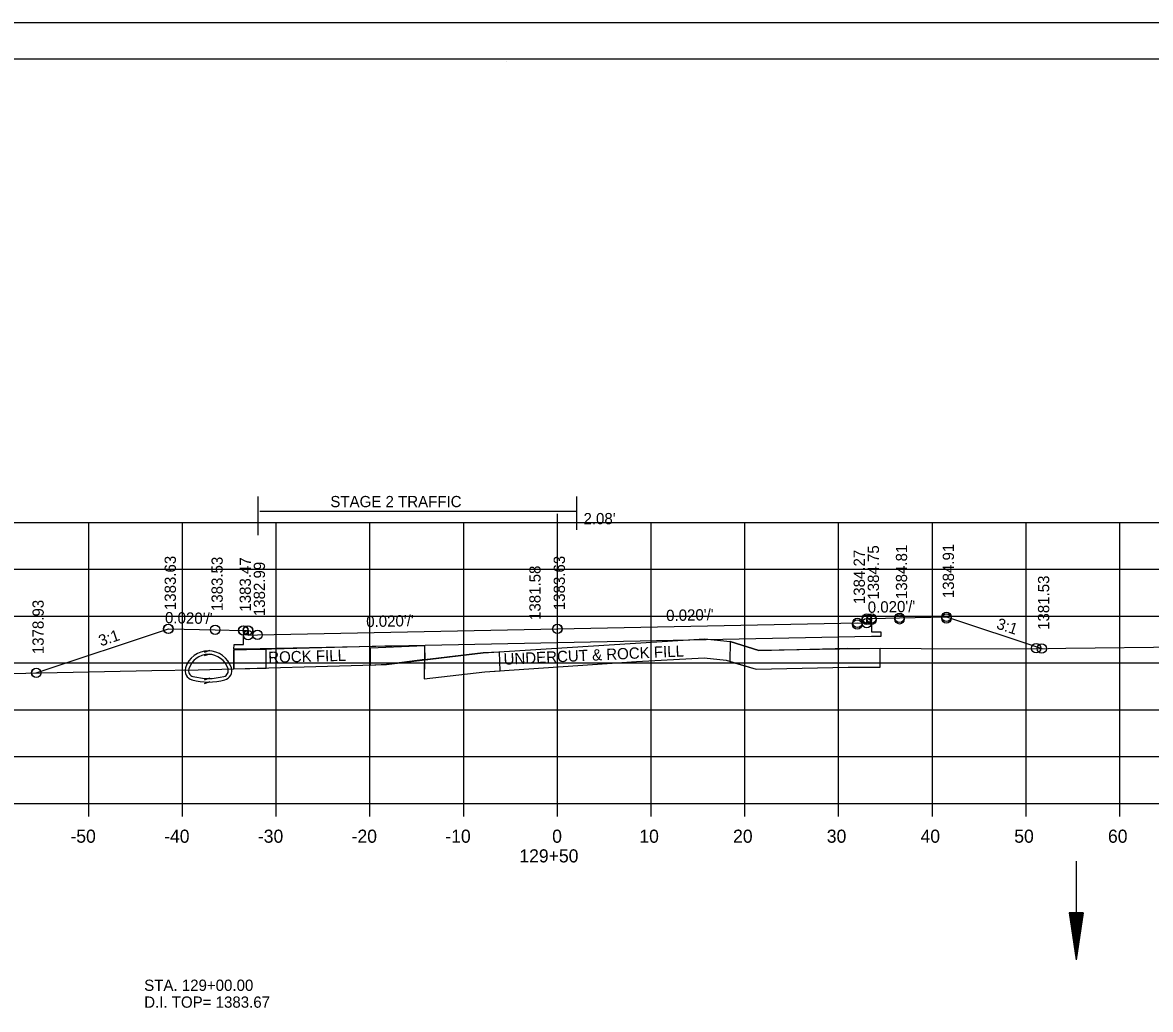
# Model space of a CAD drawing. Extents: x 1374311 to 1383814, y 384102 to 406278.
# Drawn here: x 1381571.6 to 1381691.9, y 387206 to 387311.3 of the extents above; entities that cross this region are included whole.
import ezdxf

# ---------------------------------------------------------------- set-up
doc = ezdxf.new("R2010")
doc.units = 0
for name, color, linetype in [('R_Axis', 7, 'Continuous'), ('R_Axis Annot', 7, 'Continuous'), ('R_Border', 7, 'Continuous'), ('R_Draft', 7, 'Continuous'), ('R_Exist Surface', 7, 'Continuous'), ('R_Fin Surface', 7, 'Continuous'), ('R_Grid', 7, 'Continuous'), ('R_No Plot', 7, 'Continuous'), ('R_Water', 7, 'Continuous'), ('R_Water Annot', 7, 'Continuous'), ('R_Xsect Elev', 7, 'Continuous'), ('R_Xsect Slope', 7, 'Continuous')]:
    doc.layers.add(name, color=color, linetype=linetype)

msp = doc.modelspace()

# ---------------------------------------------------------------- linework, layer by layer
at = {"layer": 'R_Axis'}
for p, q in [((1381488.66, 387227.98), (1381768.66, 387227.98)), ((1381578.66, 387226.58), (1381578.66, 387227.98)), ((1381588.66, 387226.58), (1381588.66, 387227.98)), ((1381598.66, 387226.58), (1381598.66, 387227.98)), ((1381608.66, 387226.58), (1381608.66, 387227.98)), ((1381618.66, 387226.58), (1381618.66, 387227.98)), ((1381628.66, 387226.58), (1381628.66, 387227.98)), ((1381638.66, 387226.58), (1381638.66, 387227.98)), ((1381648.66, 387226.58), (1381648.66, 387227.98)), ((1381658.66, 387226.58), (1381658.66, 387227.98)), ((1381668.66, 387226.58), (1381668.66, 387227.98)), ((1381678.66, 387226.58), (1381678.66, 387227.98)), ((1381688.66, 387226.58), (1381688.66, 387227.98))]:
    msp.add_line(p, q, dxfattribs=at)
at = {"layer": 'R_Border'}
for p, q in [((1381470.66, 387307.44), (1381786.84, 387307.44)), ((1381623.18, 387307.18), (1381623.18, 387307.18)), ((1381623.18, 387307.18), (1381623.18, 387307.18))]:
    msp.add_line(p, q, dxfattribs=at)
at = {"layer": 'R_Draft'}
for p, q in [((1381683.26, 387216.29), (1381684.01, 387211.29)), ((1381684.76, 387216.29), (1381683.26, 387216.29)), ((1381683.38, 387216.29), (1381684.01, 387212.13)), ((1381683.51, 387216.29), (1381684.01, 387212.99)), ((1381683.64, 387216.29), (1381684.01, 387213.82)), ((1381683.76, 387216.29), (1381684.01, 387214.67)), ((1381683.89, 387216.29), (1381684.01, 387215.5)), ((1381684.76, 387216.29), (1381684.01, 387211.29)), ((1381684.25, 387216.29), (1381684.01, 387214.67)), ((1381684.51, 387216.29), (1381684.01, 387212.99)), ((1381684.63, 387216.29), (1381684.01, 387212.13)), ((1381684.38, 387216.29), (1381684.01, 387213.82)), ((1381684.13, 387216.29), (1381684.01, 387215.5))]:
    msp.add_line(p, q, dxfattribs=at)
for centre, radius, start, end in [((1381591.42, 387241.7), 2.56, 17.1053, 162.8947), ((1381591.42, 387241.7), 2.19, 17.1053, 162.8947), ((1381589.95, 387242.15), 1.02, 162.8947, 254.2772), ((1381589.95, 387242.15), 0.646, 162.8947, 254.2772), ((1381591.42, 387247.39), 6.08, 254.2772, 285.7228), ((1381592.9, 387242.15), 0.646, 285.7228, 17.1053), ((1381592.9, 387242.15), 1.02, 285.7228, 17.1053), ((1381591.42, 387247.39), 6.46, 254.2772, 285.7228)]:
    msp.add_arc(centre, radius, start, end, dxfattribs=at)
at = {"layer": 'R_Exist Surface'}
for p, q in [((1381591.56, 387244.3), (1381590.97, 387244.09)), ((1381591.56, 387240.97), (1381590.97, 387240.76))]:
    msp.add_line(p, q, dxfattribs=at)
for points in [[(1381553.41, 387241.48), (1381585.4, 387242.18), (1381590.34, 387242.25), (1381610.41, 387242.79), (1381612.44, 387243.07), (1381620.75, 387244.04), (1381636.98, 387245.1), (1381644.36, 387245.54), (1381647.08, 387245.25), (1381650.15, 387244.31), (1381659.65, 387244.54), (1381667.48, 387244.52), (1381679.13, 387244.49), (1381682.9, 387244.54), (1381695.4, 387244.71), (1381710.98, 387244.73), (1381716.22, 387244.77), (1381719.3, 387244.81), (1381721.05, 387244.83), (1381751.84, 387245.26), (1381762.53, 387245.46), (1381768.66, 387245.54)], [(1381614.46, 387244.84), (1381614.44, 387241.29)], [(1381614.44, 387241.29), (1381620.93, 387242.04), (1381637.1, 387243.11), (1381644.32, 387243.53), (1381646.68, 387243.28), (1381649.88, 387242.3), (1381659.67, 387242.54), (1381663.1, 387242.53), (1381663.1, 387244.53)]]:
    msp.add_lwpolyline(points, dxfattribs=at)
at = {"layer": 'R_Fin Surface'}
for points in [[(1381573.05, 387241.91), (1381587.15, 387246.61), (1381592.15, 387246.51), (1381595.15, 387246.45), (1381595.65, 387246.45), (1381595.66, 387245.95), (1381596.66, 387245.97), (1381628.66, 387246.61), (1381660.66, 387247.25), (1381661.66, 387247.23), (1381661.67, 387247.73), (1381662.17, 387247.73), (1381665.17, 387247.79), (1381670.17, 387247.89), (1381680.33, 387244.5)], [(1381662.17, 387247.37), (1381662.18, 387246.28), (1381663.18, 387246.31), (1381663.17, 387245.81), (1381662.17, 387245.79), (1381628.66, 387245.12), (1381595.15, 387244.45), (1381594.15, 387244.43), (1381594.16, 387244.93), (1381595.16, 387244.94), (1381595.15, 387246.09)], [(1381594.14, 387242.34), (1381594.15, 387244.36), (1381610.25, 387244.79), (1381614.46, 387244.84)]]:
    msp.add_lwpolyline(points, dxfattribs=at)
for points in [[(1381647.08, 387245.25), (1381647.07, 387243.14), (1381649.88, 387242.3), (1381659.67, 387242.54), (1381663.1, 387242.53), (1381663.1, 387244.53), (1381650.15, 387244.31), (1381647.08, 387245.25)], [(1381594.15, 387244.36), (1381594.14, 387242.34), (1381597.57, 387242.43), (1381597.57, 387244.4), (1381594.15, 387244.36)], [(1381608.7, 387242.69), (1381608.7, 387244.57), (1381614.46, 387244.84), (1381614.51, 387243.35), (1381610.41, 387242.79), (1381608.7, 387242.69)], [(1381614.46, 387243.29), (1381614.44, 387241.29), (1381620.93, 387242.04), (1381622.56, 387242.13), (1381622.49, 387244.13), (1381620.75, 387244.04), (1381614.46, 387243.29)]]:
    msp.add_lwpolyline(points, close=True, dxfattribs=at)
at = {"layer": 'R_Grid'}
for p, q in [((1381488.66, 387257.98), (1381768.66, 387257.98)), ((1381578.66, 387227.98), (1381578.66, 387257.98)), ((1381588.66, 387227.98), (1381588.66, 387257.98)), ((1381598.66, 387227.98), (1381598.66, 387257.98)), ((1381608.66, 387227.98), (1381608.66, 387257.98)), ((1381618.66, 387227.98), (1381618.66, 387257.98)), ((1381628.66, 387227.98), (1381628.66, 387257.98)), ((1381638.66, 387227.98), (1381638.66, 387257.98)), ((1381648.66, 387227.98), (1381648.66, 387257.98)), ((1381658.66, 387227.98), (1381658.66, 387257.98)), ((1381668.66, 387227.98), (1381668.66, 387257.98)), ((1381678.66, 387227.98), (1381678.66, 387257.98)), ((1381688.66, 387227.98), (1381688.66, 387257.98)), ((1381488.66, 387252.98), (1381768.66, 387252.98)), ((1381488.66, 387247.98), (1381768.66, 387247.98)), ((1381488.66, 387242.98), (1381768.66, 387242.98)), ((1381488.66, 387237.98), (1381768.66, 387237.98)), ((1381488.66, 387232.98), (1381768.66, 387232.98)), ((1381488.66, 387227.98), (1381768.66, 387227.98))]:
    msp.add_line(p, q, dxfattribs=at)
at = {"layer": 'R_No Plot'}
msp.add_line((1381458.26, 387311.33), (1381791.59, 387311.33), dxfattribs=at)
for points in [[(1381458.25, 387311.33), (1381791.59, 387311.33), (1381791.59, 387097.99), (1381458.25, 387097.99)], [(1381704.58, 387307.44), (1381704.58, 387297.56), (1381740.31, 387297.56), (1381740.31, 387294.64), (1381763.51, 387294.64), (1381763.51, 387271.42), (1381786.84, 387271.42), (1381786.84, 387101.98), (1381470.66, 387101.98), (1381470.66, 387307.44)]]:
    msp.add_lwpolyline(points, close=True, dxfattribs=at)
for centre in [(1381660.65, 387247.09), (1381660.66, 387247.25), (1381660.66, 387247.25), (1381661.66, 387247.57), (1381661.66, 387247.23), (1381661.67, 387247.73), (1381661.67, 387247.73), (1381662.16, 387247.57), (1381662.17, 387247.73), (1381662.17, 387247.73), (1381665.16, 387247.63), (1381665.17, 387247.79), (1381665.17, 387247.79), (1381670.16, 387247.73), (1381670.17, 387247.89), (1381670.17, 387247.89), (1381587.14, 387246.61), (1381587.15, 387246.61), (1381587.15, 387246.61), (1381592.14, 387246.51), (1381592.15, 387246.51), (1381592.15, 387246.51), (1381595.14, 387246.45), (1381595.15, 387246.45), (1381595.15, 387246.45), (1381595.64, 387246.45), (1381595.65, 387246.45), (1381595.65, 387246.45), (1381595.66, 387245.95), (1381596.65, 387245.97), (1381596.66, 387245.97), (1381596.66, 387245.97), (1381628.65, 387246.61), (1381628.66, 387246.61), (1381628.66, 387246.61), (1381679.73, 387244.54), (1381680.33, 387244.5), (1381680.33, 387244.5), (1381573.05, 387241.91), (1381573.05, 387241.91), (1381573.05, 387241.91), (1381573.05, 387241.91), (1381573.06, 387241.91), (1381573.06, 387241.91)]:
    msp.add_circle(centre, 0.5, dxfattribs=at)
at = {"layer": 'R_Water'}
for p, q in [((1381596.74, 387256.62), (1381596.74, 387260.74)), ((1381630.74, 387257.17), (1381630.74, 387260.74)), ((1381596.92, 387259.18), (1381630.74, 387259.18)), ((1381628.66, 387257.98), (1381628.66, 387258.89)), ((1381628.66, 387257.98), (1381630.74, 387257.98)), ((1381591.56, 387243.92), (1381590.97, 387243.72)), ((1381591.56, 387241.34), (1381590.97, 387241.13)), ((1381684.01, 387221.8), (1381684.01, 387211.29))]:
    msp.add_line(p, q, dxfattribs=at)

# ---------------------------------------------------------------- texts
at = {"layer": 'R_Axis Annot'}
for s, p in [('-50', (1381576.7, 387223.78)), ('-40', (1381586.7, 387223.78)), ('-30', (1381596.7, 387223.78)), ('-20', (1381606.7, 387223.78)), ('-10', (1381616.7, 387223.78)), ('0', (1381628.1, 387223.78)), ('10', (1381637.4, 387223.78)), ('20', (1381647.4, 387223.78)), ('30', (1381657.4, 387223.78)), ('40', (1381667.4, 387223.78)), ('50', (1381677.4, 387223.78)), ('60', (1381687.4, 387223.78)), ('129+50', (1381624.6, 387221.68))]:
    msp.add_text(s, height=1.4, dxfattribs=at).set_placement(p)
at = {"layer": 'R_Fin Surface'}
for s, rotation, p in [('ROCK FILL', 1.5909, (1381597.82, 387242.97)), ('UNDERCUT & ROCK FILL', 2.6378, (1381622.94, 387242.78))]:
    msp.add_text(s, height=1.2, rotation=rotation, dxfattribs=at).set_placement(p)
at = {"layer": 'R_Water'}
for s, p in [('STAGE 2 TRAFFIC', (1381604.43, 387259.6)), ("2.08'", (1381631.44, 387257.78))]:
    msp.add_text(s, height=1.2, dxfattribs=at).set_placement(p)
at = {"layer": 'R_Water Annot'}
for s, p in [('STA. 129+00.00', (1381584.57, 387207.97)), ('D.I. TOP= 1383.67', (1381584.57, 387206.17))]:
    msp.add_text(s, height=1.2, dxfattribs=at).set_placement(p)
at = {"layer": 'R_Xsect Elev'}
for s, p in [('1384.27', (1381661.46, 387249.25)), ('1384.75', (1381662.97, 387249.73)), ('1384.81', (1381665.97, 387249.79)), ('1384.91', (1381670.97, 387249.89)), ('1383.63', (1381587.95, 387248.61)), ('1383.53', (1381592.95, 387248.51)), ('1383.47', (1381595.95, 387248.45)), ('1382.99', (1381597.46, 387247.97)), ('1383.63', (1381629.46, 387248.61)), ('1381.58', (1381626.86, 387247.56)), ('1381.53', (1381681.13, 387246.5)), ('1378.93', (1381573.85, 387243.91))]:
    msp.add_text(s, height=1.2, rotation=90, dxfattribs=at).set_placement(p)
at = {"layer": 'R_Xsect Slope'}
for s, rotation, p in [("0.020'/'", 1.1456, (1381640.27, 387247.44)), ("0.020'/'", 1.1458, (1381661.78, 387248.32)), ("0.020'/'", 358.8542, (1381586.78, 387247.22)), ("0.020'/'", 1.1456, (1381608.27, 387246.8)), ('3:1', 341.5651, (1381675.41, 387246.67)), ('3:1', 18.4349, (1381579.94, 387244.73))]:
    msp.add_text(s, height=1.2, rotation=rotation, dxfattribs=at).set_placement(p)

doc.saveas('drawing.dxf')
